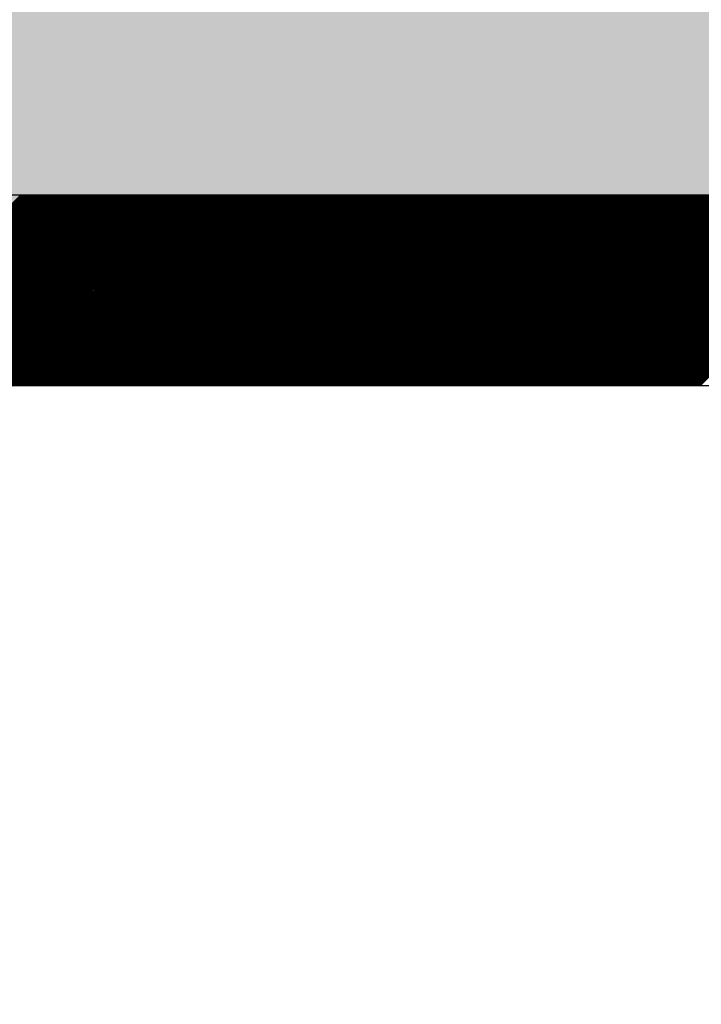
# Model space of a CAD drawing. Extents: x 3940905 to 4145695, y 925352 to 1109797.
# Tile 279 of 656: x 3980334 to 3980424, y 1099017 to 1099146. Entities that reach past the tile are written whole.
import ezdxf

# ---------------------------------------------------------------- set-up
doc = ezdxf.new("R2010")
doc.units = 0
doc.header["$LTSCALE"] = 750
doc.header["$MEASUREMENT"] = 0
doc.layers.get('0').update_dxf_attribs({"linetype": 'CONTINUOUS', "lineweight": 0})
doc.layers.add('CKD Equipments', color=252, linetype='CONTINUOUS', lineweight=0)
doc.layers.add('COLUMN', color=1, linetype='CONTINUOUS', lineweight=9)

# ---------------------------------------------------------------- blocks, each defined once
blk = doc.blocks.new('COLUMN')
at = {"layer": 'COLUMN'}
h = blk.add_hatch(color=1, dxfattribs=at)
h.dxf.hatch_style = 1
h.paths.add_polyline_path([(2683498.96, 965771.06), (2684447.96, 965771.06), (2684447.96, 965331.06), (2683498.96, 965331.06)])
h.paths.add_polyline_path([(2684237.96, 970191.06), (2683498.96, 970191.06), (2683498.96, 969191.06), (2684237.96, 969191.06)])
h.paths.add_polyline_path([(2687442.96, 969266.06), (2687037.96, 969266.06), (2687037.96, 970031.06), (2687442.96, 970031.06)])
h.paths.add_polyline_path([(2687107.96, 972041.45), (2687643.96, 972041.45), (2687643.96, 971756.06), (2687107.96, 971756.06)])
h.paths.add_polyline_path([(2683498.96, 973491.06), (2684407.96, 973491.06), (2684407.96, 973041.06), (2683498.96, 973041.06)])
h.paths.add_polyline_path([(2683648.96, 975761.06), (2683977.96, 975761.06), (2683977.96, 975211.06), (2683648.96, 975211.06)])
h.paths.add_polyline_path([(2686977.96, 975811.06), (2687727.96, 975811.06), (2687727.96, 975476.06), (2686977.96, 975476.06)])
h.paths.add_polyline_path([(2689868.96, 975851.06), (2689027.96, 975851.06), (2689027.96, 975556.06), (2689868.96, 975556.06)])
h.paths.add_polyline_path([(2686977.96, 973346.06), (2687643.96, 973346.06), (2687643.96, 973116.06), (2686977.96, 973116.06)])
h.paths.add_polyline_path([(2683823.96, 977646.06), (2684028.96, 977646.06), (2684028.96, 977211.06), (2683823.96, 977211.06)])
h.paths.add_polyline_path([(2683823.96, 979911.06), (2684103.96, 979911.06), (2684103.96, 980241.06), (2683823.96, 980241.06)])
h.paths.add_polyline_path([(2687803.96, 979891.06), (2688003.96, 979891.06), (2688003.96, 980241.06), (2687803.96, 980241.06)])
h.paths.add_polyline_path([(2691583.96, 979836.06), (2692013.96, 979836.06), (2692013.96, 980241.06), (2691583.96, 980241.06)])
h.paths.add_polyline_path([(2691695.96, 977346.06), (2692013.96, 977346.06), (2692013.96, 976786.06), (2691695.96, 976786.06)])
h.paths.add_polyline_path([(2687442.96, 965841.06), (2686812.96, 965841.06), (2686812.96, 965401.06), (2687442.96, 965401.06)])
h.paths.add_polyline_path([(2687467.96, 963421.06), (2686702.96, 963421.06), (2686702.96, 962976.06), (2687467.96, 962976.06)])
h.paths.add_polyline_path([(2684167.96, 963191.06), (2683398.96, 963191.06), (2683398.96, 962446.06), (2684167.96, 962446.06)])
h.paths.add_polyline_path([(2684447.96, 958916.06), (2683398.96, 958916.06), (2683398.96, 959356.06), (2684447.96, 959356.06)])
h.paths.add_polyline_path([(2684447.96, 957356.06), (2683413.96, 957356.06), (2683413.96, 956916.06), (2684447.96, 956916.06)])
h.paths.add_polyline_path([(2687457.96, 957436.06), (2686707.96, 957436.06), (2686707.96, 956996.06), (2687457.96, 956996.06)])
h.paths.add_polyline_path([(2687452.96, 959516.06), (2686692.96, 959516.06), (2686692.96, 959086.06), (2687452.96, 959086.06)])
h.paths.add_polyline_path([(2683413.96, 953326.06), (2684312.96, 953326.06), (2684312.96, 953776.06), (2683413.96, 953776.06)])
h.paths.add_polyline_path([(2683293.96, 952396.06), (2683767.96, 952396.06), (2683767.96, 951976.06), (2683293.96, 951976.06)])
h.paths.add_polyline_path([(2682463.96, 977841.06), (2681833.96, 977841.06), (2681833.96, 977051.06), (2682463.96, 977051.06)])
at = {"color": 2}
blk.add_lwpolyline([(2682463.96, 977841.06), (2681833.96, 977841.06), (2681833.96, 977051.06), (2682463.96, 977051.06)], close=True, dxfattribs=at)
at = {"layer": 'COLUMN', "color": 1}
blk.add_lwpolyline([(2682463.96, 977841.06), (2681833.96, 977841.06), (2681833.96, 977051.06), (2682463.96, 977051.06)], close=True, dxfattribs=at)

msp = doc.modelspace()

# ---------------------------------------------------------------- linework, layer by layer
at = {"layer": 'CKD Equipments', "lineweight": -2, "ltscale": 0.2}
for p, q in [((3980462.62, 1099123.33), (3979797.62, 1099123.33)), ((3980462.62, 1099123.33), (3979797.62, 1099123.33)), ((3980437.62, 1099098.33), (3979822.62, 1099098.33))]:
    msp.add_line(p, q, dxfattribs=at)
at = {"layer": 'CKD Equipments', "color": 43, "linetype": 'Continuous', "lineweight": -2, "ltscale": 0.2}
for p, q in [((3980309.51, 1099098.33), (3980334.51, 1099123.33)), ((3980309.69, 1099098.33), (3980334.69, 1099123.33)), ((3980309.87, 1099098.33), (3980334.87, 1099123.33)), ((3980310.04, 1099098.33), (3980335.04, 1099123.33)), ((3980310.22, 1099098.33), (3980335.22, 1099123.33)), ((3980310.4, 1099098.33), (3980335.4, 1099123.33)), ((3980310.58, 1099098.33), (3980335.58, 1099123.33)), ((3980310.75, 1099098.33), (3980335.75, 1099123.33)), ((3980310.93, 1099098.33), (3980335.93, 1099123.33)), ((3980311.11, 1099098.33), (3980336.11, 1099123.33)), ((3980311.28, 1099098.33), (3980336.28, 1099123.33)), ((3980311.46, 1099098.33), (3980336.46, 1099123.33)), ((3980311.64, 1099098.33), (3980336.64, 1099123.33)), ((3980311.81, 1099098.33), (3980336.81, 1099123.33)), ((3980311.99, 1099098.33), (3980336.99, 1099123.33)), ((3980312.17, 1099098.33), (3980337.17, 1099123.33)), ((3980312.34, 1099098.33), (3980337.34, 1099123.33)), ((3980312.52, 1099098.33), (3980337.52, 1099123.33)), ((3980312.7, 1099098.33), (3980337.7, 1099123.33)), ((3980312.87, 1099098.33), (3980337.87, 1099123.33)), ((3980313.05, 1099098.33), (3980338.05, 1099123.33)), ((3980313.23, 1099098.33), (3980338.23, 1099123.33)), ((3980313.4, 1099098.33), (3980338.4, 1099123.33)), ((3980313.58, 1099098.33), (3980338.58, 1099123.33)), ((3980313.76, 1099098.33), (3980338.76, 1099123.33)), ((3980313.93, 1099098.33), (3980338.93, 1099123.33)), ((3980314.11, 1099098.33), (3980339.11, 1099123.33)), ((3980314.29, 1099098.33), (3980339.29, 1099123.33)), ((3980314.46, 1099098.33), (3980339.46, 1099123.33)), ((3980314.64, 1099098.33), (3980339.64, 1099123.33)), ((3980314.82, 1099098.33), (3980339.82, 1099123.33)), ((3980314.99, 1099098.33), (3980339.99, 1099123.33)), ((3980315.17, 1099098.33), (3980340.17, 1099123.33)), ((3980315.35, 1099098.33), (3980340.35, 1099123.33)), ((3980315.52, 1099098.33), (3980340.52, 1099123.33)), ((3980315.7, 1099098.33), (3980340.7, 1099123.33)), ((3980315.88, 1099098.33), (3980340.88, 1099123.33)), ((3980316.06, 1099098.33), (3980341.06, 1099123.33)), ((3980316.23, 1099098.33), (3980341.23, 1099123.33)), ((3980316.41, 1099098.33), (3980341.41, 1099123.33)), ((3980316.59, 1099098.33), (3980341.59, 1099123.33)), ((3980316.76, 1099098.33), (3980341.76, 1099123.33)), ((3980316.94, 1099098.33), (3980341.94, 1099123.33)), ((3980317.12, 1099098.33), (3980342.12, 1099123.33)), ((3980317.29, 1099098.33), (3980342.29, 1099123.33)), ((3980317.47, 1099098.33), (3980342.47, 1099123.33)), ((3980317.65, 1099098.33), (3980342.65, 1099123.33)), ((3980317.82, 1099098.33), (3980342.82, 1099123.33)), ((3980318, 1099098.33), (3980343, 1099123.33)), ((3980318.18, 1099098.33), (3980343.18, 1099123.33)), ((3980318.35, 1099098.33), (3980343.35, 1099123.33)), ((3980318.53, 1099098.33), (3980343.53, 1099123.33)), ((3980318.71, 1099098.33), (3980343.71, 1099123.33)), ((3980318.88, 1099098.33), (3980343.88, 1099123.33)), ((3980319.06, 1099098.33), (3980344.06, 1099123.33)), ((3980319.24, 1099098.33), (3980344.24, 1099123.33)), ((3980319.41, 1099098.33), (3980344.41, 1099123.33)), ((3980319.59, 1099098.33), (3980344.59, 1099123.33)), ((3980319.77, 1099098.33), (3980344.77, 1099123.33)), ((3980319.94, 1099098.33), (3980344.94, 1099123.33)), ((3980320.12, 1099098.33), (3980345.12, 1099123.33)), ((3980320.3, 1099098.33), (3980345.3, 1099123.33)), ((3980320.47, 1099098.33), (3980345.47, 1099123.33)), ((3980320.65, 1099098.33), (3980345.65, 1099123.33)), ((3980320.83, 1099098.33), (3980345.83, 1099123.33)), ((3980321, 1099098.33), (3980346, 1099123.33)), ((3980321.18, 1099098.33), (3980346.18, 1099123.33)), ((3980321.36, 1099098.33), (3980346.36, 1099123.33)), ((3980321.54, 1099098.33), (3980346.54, 1099123.33)), ((3980321.71, 1099098.33), (3980346.71, 1099123.33)), ((3980321.89, 1099098.33), (3980346.89, 1099123.33)), ((3980322.07, 1099098.33), (3980347.07, 1099123.33)), ((3980322.24, 1099098.33), (3980347.24, 1099123.33)), ((3980322.42, 1099098.33), (3980347.42, 1099123.33)), ((3980322.6, 1099098.33), (3980347.6, 1099123.33)), ((3980322.77, 1099098.33), (3980347.77, 1099123.33)), ((3980322.95, 1099098.33), (3980347.95, 1099123.33)), ((3980323.13, 1099098.33), (3980348.13, 1099123.33)), ((3980323.3, 1099098.33), (3980348.3, 1099123.33)), ((3980323.48, 1099098.33), (3980348.48, 1099123.33)), ((3980323.66, 1099098.33), (3980348.66, 1099123.33)), ((3980323.83, 1099098.33), (3980348.83, 1099123.33)), ((3980324.01, 1099098.33), (3980349.01, 1099123.33)), ((3980324.19, 1099098.33), (3980349.19, 1099123.33)), ((3980324.36, 1099098.33), (3980349.36, 1099123.33)), ((3980324.54, 1099098.33), (3980349.54, 1099123.33)), ((3980324.72, 1099098.33), (3980349.72, 1099123.33)), ((3980324.89, 1099098.33), (3980349.89, 1099123.33)), ((3980325.07, 1099098.33), (3980350.07, 1099123.33)), ((3980325.25, 1099098.33), (3980350.25, 1099123.33)), ((3980325.42, 1099098.33), (3980350.42, 1099123.33)), ((3980325.6, 1099098.33), (3980350.6, 1099123.33)), ((3980325.78, 1099098.33), (3980350.78, 1099123.33)), ((3980325.95, 1099098.33), (3980350.95, 1099123.33)), ((3980326.13, 1099098.33), (3980351.13, 1099123.33)), ((3980326.31, 1099098.33), (3980351.31, 1099123.33)), ((3980326.48, 1099098.33), (3980351.48, 1099123.33)), ((3980326.66, 1099098.33), (3980351.66, 1099123.33)), ((3980326.84, 1099098.33), (3980351.84, 1099123.33)), ((3980327.02, 1099098.33), (3980352.02, 1099123.33)), ((3980327.19, 1099098.33), (3980352.19, 1099123.33)), ((3980327.37, 1099098.33), (3980352.37, 1099123.33)), ((3980327.55, 1099098.33), (3980352.55, 1099123.33)), ((3980327.72, 1099098.33), (3980352.72, 1099123.33)), ((3980327.9, 1099098.33), (3980352.9, 1099123.33)), ((3980328.08, 1099098.33), (3980353.08, 1099123.33)), ((3980328.25, 1099098.33), (3980353.25, 1099123.33)), ((3980328.43, 1099098.33), (3980353.43, 1099123.33)), ((3980328.61, 1099098.33), (3980353.61, 1099123.33)), ((3980328.78, 1099098.33), (3980353.78, 1099123.33)), ((3980328.96, 1099098.33), (3980353.96, 1099123.33)), ((3980329.14, 1099098.33), (3980354.14, 1099123.33)), ((3980329.31, 1099098.33), (3980354.31, 1099123.33)), ((3980329.49, 1099098.33), (3980354.49, 1099123.33)), ((3980329.67, 1099098.33), (3980354.67, 1099123.33)), ((3980329.84, 1099098.33), (3980354.84, 1099123.33)), ((3980330.02, 1099098.33), (3980355.02, 1099123.33)), ((3980330.2, 1099098.33), (3980355.2, 1099123.33)), ((3980330.37, 1099098.33), (3980355.37, 1099123.33)), ((3980330.55, 1099098.33), (3980355.55, 1099123.33)), ((3980330.73, 1099098.33), (3980355.73, 1099123.33)), ((3980330.9, 1099098.33), (3980355.9, 1099123.33)), ((3980331.08, 1099098.33), (3980356.08, 1099123.33)), ((3980331.26, 1099098.33), (3980356.26, 1099123.33)), ((3980331.43, 1099098.33), (3980356.43, 1099123.33)), ((3980331.61, 1099098.33), (3980356.61, 1099123.33)), ((3980331.79, 1099098.33), (3980356.79, 1099123.33)), ((3980331.97, 1099098.33), (3980356.97, 1099123.33)), ((3980332.14, 1099098.33), (3980357.14, 1099123.33)), ((3980332.32, 1099098.33), (3980357.32, 1099123.33)), ((3980332.5, 1099098.33), (3980357.5, 1099123.33)), ((3980332.67, 1099098.33), (3980357.67, 1099123.33)), ((3980332.85, 1099098.33), (3980357.85, 1099123.33)), ((3980333.03, 1099098.33), (3980358.03, 1099123.33)), ((3980333.2, 1099098.33), (3980358.2, 1099123.33)), ((3980333.38, 1099098.33), (3980358.38, 1099123.33)), ((3980333.56, 1099098.33), (3980358.56, 1099123.33)), ((3980333.73, 1099098.33), (3980358.73, 1099123.33)), ((3980333.91, 1099098.33), (3980358.91, 1099123.33)), ((3980334.09, 1099098.33), (3980359.09, 1099123.33)), ((3980334.26, 1099098.33), (3980359.26, 1099123.33)), ((3980334.44, 1099098.33), (3980359.44, 1099123.33)), ((3980334.62, 1099098.33), (3980359.62, 1099123.33)), ((3980334.79, 1099098.33), (3980359.79, 1099123.33)), ((3980334.97, 1099098.33), (3980359.97, 1099123.33)), ((3980335.15, 1099098.33), (3980360.15, 1099123.33)), ((3980335.32, 1099098.33), (3980360.32, 1099123.33)), ((3980335.5, 1099098.33), (3980360.5, 1099123.33)), ((3980335.68, 1099098.33), (3980360.68, 1099123.33)), ((3980335.85, 1099098.33), (3980360.85, 1099123.33)), ((3980336.03, 1099098.33), (3980361.03, 1099123.33)), ((3980336.21, 1099098.33), (3980361.21, 1099123.33)), ((3980336.38, 1099098.33), (3980361.38, 1099123.33)), ((3980336.56, 1099098.33), (3980361.56, 1099123.33)), ((3980336.74, 1099098.33), (3980361.74, 1099123.33)), ((3980336.91, 1099098.33), (3980361.91, 1099123.33)), ((3980337.09, 1099098.33), (3980362.09, 1099123.33)), ((3980337.27, 1099098.33), (3980362.27, 1099123.33)), ((3980337.45, 1099098.33), (3980362.45, 1099123.33)), ((3980337.62, 1099098.33), (3980362.62, 1099123.33)), ((3980337.8, 1099098.33), (3980362.8, 1099123.33)), ((3980337.98, 1099098.33), (3980362.98, 1099123.33)), ((3980338.15, 1099098.33), (3980363.15, 1099123.33)), ((3980338.33, 1099098.33), (3980363.33, 1099123.33)), ((3980338.51, 1099098.33), (3980363.51, 1099123.33)), ((3980338.68, 1099098.33), (3980363.68, 1099123.33)), ((3980338.86, 1099098.33), (3980363.86, 1099123.33)), ((3980339.04, 1099098.33), (3980364.04, 1099123.33)), ((3980339.21, 1099098.33), (3980364.21, 1099123.33)), ((3980339.39, 1099098.33), (3980364.39, 1099123.33)), ((3980339.57, 1099098.33), (3980364.57, 1099123.33)), ((3980339.74, 1099098.33), (3980364.74, 1099123.33)), ((3980339.92, 1099098.33), (3980364.92, 1099123.33)), ((3980340.1, 1099098.33), (3980365.1, 1099123.33)), ((3980340.27, 1099098.33), (3980365.27, 1099123.33)), ((3980340.45, 1099098.33), (3980365.45, 1099123.33)), ((3980340.63, 1099098.33), (3980365.63, 1099123.33)), ((3980340.8, 1099098.33), (3980365.8, 1099123.33)), ((3980340.98, 1099098.33), (3980365.98, 1099123.33)), ((3980341.16, 1099098.33), (3980366.16, 1099123.33)), ((3980341.33, 1099098.33), (3980366.33, 1099123.33)), ((3980341.51, 1099098.33), (3980366.51, 1099123.33)), ((3980341.69, 1099098.33), (3980366.69, 1099123.33)), ((3980341.86, 1099098.33), (3980366.86, 1099123.33)), ((3980342.04, 1099098.33), (3980367.04, 1099123.33)), ((3980342.22, 1099098.33), (3980367.22, 1099123.33)), ((3980342.39, 1099098.33), (3980367.39, 1099123.33)), ((3980342.57, 1099098.33), (3980367.57, 1099123.33)), ((3980342.75, 1099098.33), (3980367.75, 1099123.33)), ((3980342.93, 1099098.33), (3980367.93, 1099123.33)), ((3980343.1, 1099098.33), (3980368.1, 1099123.33)), ((3980343.28, 1099098.33), (3980368.28, 1099123.33)), ((3980343.46, 1099098.33), (3980368.46, 1099123.33)), ((3980343.63, 1099098.33), (3980368.63, 1099123.33)), ((3980343.81, 1099098.33), (3980368.81, 1099123.33)), ((3980343.99, 1099098.33), (3980368.99, 1099123.33)), ((3980344.16, 1099098.33), (3980369.16, 1099123.33)), ((3980344.34, 1099098.33), (3980369.34, 1099123.33)), ((3980344.52, 1099098.33), (3980369.52, 1099123.33)), ((3980344.69, 1099098.33), (3980369.69, 1099123.33)), ((3980344.87, 1099098.33), (3980369.87, 1099123.33)), ((3980345.05, 1099098.33), (3980370.05, 1099123.33)), ((3980345.22, 1099098.33), (3980370.22, 1099123.33)), ((3980345.4, 1099098.33), (3980370.4, 1099123.33)), ((3980345.58, 1099098.33), (3980370.58, 1099123.33)), ((3980345.75, 1099098.33), (3980370.75, 1099123.33)), ((3980345.93, 1099098.33), (3980370.93, 1099123.33)), ((3980346.11, 1099098.33), (3980371.11, 1099123.33)), ((3980346.28, 1099098.33), (3980371.28, 1099123.33)), ((3980346.46, 1099098.33), (3980371.46, 1099123.33)), ((3980346.64, 1099098.33), (3980371.64, 1099123.33)), ((3980346.81, 1099098.33), (3980371.81, 1099123.33)), ((3980346.99, 1099098.33), (3980371.99, 1099123.33)), ((3980347.17, 1099098.33), (3980372.17, 1099123.33)), ((3980347.34, 1099098.33), (3980372.34, 1099123.33)), ((3980347.52, 1099098.33), (3980372.52, 1099123.33)), ((3980347.7, 1099098.33), (3980372.7, 1099123.33)), ((3980347.87, 1099098.33), (3980372.87, 1099123.33)), ((3980348.05, 1099098.33), (3980373.05, 1099123.33)), ((3980348.23, 1099098.33), (3980373.23, 1099123.33)), ((3980348.41, 1099098.33), (3980373.41, 1099123.33)), ((3980348.58, 1099098.33), (3980373.58, 1099123.33)), ((3980348.76, 1099098.33), (3980373.76, 1099123.33)), ((3980348.94, 1099098.33), (3980373.94, 1099123.33)), ((3980349.11, 1099098.33), (3980374.11, 1099123.33)), ((3980349.29, 1099098.33), (3980374.29, 1099123.33)), ((3980349.47, 1099098.33), (3980374.47, 1099123.33)), ((3980349.64, 1099098.33), (3980374.64, 1099123.33)), ((3980349.82, 1099098.33), (3980374.82, 1099123.33)), ((3980350, 1099098.33), (3980375, 1099123.33)), ((3980350.17, 1099098.33), (3980375.17, 1099123.33)), ((3980350.35, 1099098.33), (3980375.35, 1099123.33)), ((3980350.53, 1099098.33), (3980375.53, 1099123.33)), ((3980350.7, 1099098.33), (3980375.7, 1099123.33)), ((3980350.88, 1099098.33), (3980375.88, 1099123.33)), ((3980351.06, 1099098.33), (3980376.06, 1099123.33)), ((3980351.23, 1099098.33), (3980376.23, 1099123.33)), ((3980351.41, 1099098.33), (3980376.41, 1099123.33)), ((3980351.59, 1099098.33), (3980376.59, 1099123.33)), ((3980351.76, 1099098.33), (3980376.76, 1099123.33)), ((3980351.94, 1099098.33), (3980376.94, 1099123.33)), ((3980352.12, 1099098.33), (3980377.12, 1099123.33)), ((3980352.29, 1099098.33), (3980377.29, 1099123.33)), ((3980352.47, 1099098.33), (3980377.47, 1099123.33)), ((3980352.65, 1099098.33), (3980377.65, 1099123.33)), ((3980352.82, 1099098.33), (3980377.82, 1099123.33)), ((3980353, 1099098.33), (3980378, 1099123.33)), ((3980353.18, 1099098.33), (3980378.18, 1099123.33)), ((3980353.36, 1099098.33), (3980378.36, 1099123.33)), ((3980353.53, 1099098.33), (3980378.53, 1099123.33)), ((3980353.71, 1099098.33), (3980378.71, 1099123.33)), ((3980353.89, 1099098.33), (3980378.89, 1099123.33)), ((3980354.06, 1099098.33), (3980379.06, 1099123.33)), ((3980354.24, 1099098.33), (3980379.24, 1099123.33)), ((3980354.42, 1099098.33), (3980379.42, 1099123.33)), ((3980354.59, 1099098.33), (3980379.59, 1099123.33)), ((3980354.77, 1099098.33), (3980379.77, 1099123.33)), ((3980354.95, 1099098.33), (3980379.95, 1099123.33)), ((3980355.12, 1099098.33), (3980380.12, 1099123.33)), ((3980355.3, 1099098.33), (3980380.3, 1099123.33)), ((3980355.48, 1099098.33), (3980380.48, 1099123.33)), ((3980355.65, 1099098.33), (3980380.65, 1099123.33)), ((3980355.83, 1099098.33), (3980380.83, 1099123.33)), ((3980356.01, 1099098.33), (3980381.01, 1099123.33)), ((3980356.18, 1099098.33), (3980381.18, 1099123.33)), ((3980356.36, 1099098.33), (3980381.36, 1099123.33)), ((3980356.54, 1099098.33), (3980381.54, 1099123.33)), ((3980356.71, 1099098.33), (3980381.71, 1099123.33)), ((3980356.89, 1099098.33), (3980381.89, 1099123.33)), ((3980357.07, 1099098.33), (3980382.07, 1099123.33)), ((3980357.24, 1099098.33), (3980382.24, 1099123.33)), ((3980357.42, 1099098.33), (3980382.42, 1099123.33)), ((3980357.6, 1099098.33), (3980382.6, 1099123.33)), ((3980357.77, 1099098.33), (3980382.77, 1099123.33)), ((3980357.95, 1099098.33), (3980382.95, 1099123.33)), ((3980358.13, 1099098.33), (3980383.13, 1099123.33)), ((3980358.3, 1099098.33), (3980383.3, 1099123.33)), ((3980358.48, 1099098.33), (3980383.48, 1099123.33)), ((3980358.66, 1099098.33), (3980383.66, 1099123.33)), ((3980358.84, 1099098.33), (3980383.84, 1099123.33)), ((3980359.01, 1099098.33), (3980384.01, 1099123.33)), ((3980359.19, 1099098.33), (3980384.19, 1099123.33)), ((3980359.37, 1099098.33), (3980384.37, 1099123.33)), ((3980359.54, 1099098.33), (3980384.54, 1099123.33)), ((3980359.72, 1099098.33), (3980384.72, 1099123.33)), ((3980359.9, 1099098.33), (3980384.9, 1099123.33)), ((3980360.07, 1099098.33), (3980385.07, 1099123.33)), ((3980360.25, 1099098.33), (3980385.25, 1099123.33)), ((3980360.43, 1099098.33), (3980385.43, 1099123.33)), ((3980360.6, 1099098.33), (3980385.6, 1099123.33)), ((3980360.78, 1099098.33), (3980385.78, 1099123.33)), ((3980360.96, 1099098.33), (3980385.96, 1099123.33)), ((3980361.13, 1099098.33), (3980386.13, 1099123.33)), ((3980361.31, 1099098.33), (3980386.31, 1099123.33)), ((3980361.49, 1099098.33), (3980386.49, 1099123.33)), ((3980361.66, 1099098.33), (3980386.66, 1099123.33)), ((3980361.84, 1099098.33), (3980386.84, 1099123.33)), ((3980362.02, 1099098.33), (3980387.02, 1099123.33)), ((3980362.19, 1099098.33), (3980387.19, 1099123.33)), ((3980362.37, 1099098.33), (3980387.37, 1099123.33)), ((3980362.55, 1099098.33), (3980387.55, 1099123.33)), ((3980362.72, 1099098.33), (3980387.72, 1099123.33)), ((3980362.9, 1099098.33), (3980387.9, 1099123.33)), ((3980363.08, 1099098.33), (3980388.08, 1099123.33)), ((3980363.25, 1099098.33), (3980388.25, 1099123.33)), ((3980363.43, 1099098.33), (3980388.43, 1099123.33)), ((3980363.61, 1099098.33), (3980388.61, 1099123.33)), ((3980363.78, 1099098.33), (3980388.78, 1099123.33)), ((3980363.96, 1099098.33), (3980388.96, 1099123.33)), ((3980364.14, 1099098.33), (3980389.14, 1099123.33)), ((3980364.32, 1099098.33), (3980389.32, 1099123.33)), ((3980364.49, 1099098.33), (3980389.49, 1099123.33)), ((3980364.67, 1099098.33), (3980389.67, 1099123.33)), ((3980364.85, 1099098.33), (3980389.85, 1099123.33)), ((3980365.02, 1099098.33), (3980390.02, 1099123.33)), ((3980365.2, 1099098.33), (3980390.2, 1099123.33)), ((3980365.38, 1099098.33), (3980390.38, 1099123.33)), ((3980365.55, 1099098.33), (3980390.55, 1099123.33)), ((3980365.73, 1099098.33), (3980390.73, 1099123.33)), ((3980365.91, 1099098.33), (3980390.91, 1099123.33)), ((3980366.08, 1099098.33), (3980391.08, 1099123.33)), ((3980366.26, 1099098.33), (3980391.26, 1099123.33)), ((3980366.44, 1099098.33), (3980391.44, 1099123.33)), ((3980366.61, 1099098.33), (3980391.61, 1099123.33)), ((3980366.79, 1099098.33), (3980391.79, 1099123.33)), ((3980366.97, 1099098.33), (3980391.97, 1099123.33)), ((3980367.14, 1099098.33), (3980392.14, 1099123.33)), ((3980367.32, 1099098.33), (3980392.32, 1099123.33)), ((3980367.5, 1099098.33), (3980392.5, 1099123.33)), ((3980367.67, 1099098.33), (3980392.67, 1099123.33)), ((3980367.85, 1099098.33), (3980392.85, 1099123.33)), ((3980368.03, 1099098.33), (3980393.03, 1099123.33)), ((3980368.2, 1099098.33), (3980393.2, 1099123.33)), ((3980368.38, 1099098.33), (3980393.38, 1099123.33)), ((3980368.56, 1099098.33), (3980393.56, 1099123.33)), ((3980368.73, 1099098.33), (3980393.73, 1099123.33)), ((3980368.91, 1099098.33), (3980393.91, 1099123.33)), ((3980369.09, 1099098.33), (3980394.09, 1099123.33)), ((3980369.26, 1099098.33), (3980394.26, 1099123.33)), ((3980369.44, 1099098.33), (3980394.44, 1099123.33)), ((3980369.62, 1099098.33), (3980394.62, 1099123.33)), ((3980369.8, 1099098.33), (3980394.8, 1099123.33)), ((3980369.97, 1099098.33), (3980394.97, 1099123.33)), ((3980370.15, 1099098.33), (3980395.15, 1099123.33)), ((3980370.33, 1099098.33), (3980395.33, 1099123.33)), ((3980370.5, 1099098.33), (3980395.5, 1099123.33)), ((3980370.68, 1099098.33), (3980395.68, 1099123.33)), ((3980370.86, 1099098.33), (3980395.86, 1099123.33)), ((3980371.03, 1099098.33), (3980396.03, 1099123.33)), ((3980371.21, 1099098.33), (3980396.21, 1099123.33)), ((3980371.39, 1099098.33), (3980396.39, 1099123.33)), ((3980371.56, 1099098.33), (3980396.56, 1099123.33)), ((3980371.74, 1099098.33), (3980396.74, 1099123.33)), ((3980371.92, 1099098.33), (3980396.92, 1099123.33)), ((3980372.09, 1099098.33), (3980397.09, 1099123.33)), ((3980372.27, 1099098.33), (3980397.27, 1099123.33)), ((3980372.45, 1099098.33), (3980397.45, 1099123.33)), ((3980372.62, 1099098.33), (3980397.62, 1099123.33)), ((3980372.8, 1099098.33), (3980397.8, 1099123.33)), ((3980372.98, 1099098.33), (3980397.98, 1099123.33)), ((3980373.15, 1099098.33), (3980398.15, 1099123.33)), ((3980373.33, 1099098.33), (3980398.33, 1099123.33)), ((3980373.51, 1099098.33), (3980398.51, 1099123.33)), ((3980373.68, 1099098.33), (3980398.68, 1099123.33)), ((3980373.86, 1099098.33), (3980398.86, 1099123.33)), ((3980374.04, 1099098.33), (3980399.04, 1099123.33)), ((3980374.21, 1099098.33), (3980399.21, 1099123.33)), ((3980374.39, 1099098.33), (3980399.39, 1099123.33)), ((3980374.57, 1099098.33), (3980399.57, 1099123.33)), ((3980374.75, 1099098.33), (3980399.75, 1099123.33)), ((3980374.92, 1099098.33), (3980399.92, 1099123.33)), ((3980375.1, 1099098.33), (3980400.1, 1099123.33)), ((3980375.28, 1099098.33), (3980400.28, 1099123.33)), ((3980375.45, 1099098.33), (3980400.45, 1099123.33)), ((3980375.63, 1099098.33), (3980400.63, 1099123.33)), ((3980375.81, 1099098.33), (3980400.81, 1099123.33)), ((3980375.98, 1099098.33), (3980400.98, 1099123.33)), ((3980376.16, 1099098.33), (3980401.16, 1099123.33)), ((3980376.34, 1099098.33), (3980401.34, 1099123.33)), ((3980376.51, 1099098.33), (3980401.51, 1099123.33)), ((3980376.69, 1099098.33), (3980401.69, 1099123.33)), ((3980376.87, 1099098.33), (3980401.87, 1099123.33)), ((3980377.04, 1099098.33), (3980402.04, 1099123.33)), ((3980377.22, 1099098.33), (3980402.22, 1099123.33)), ((3980377.4, 1099098.33), (3980402.4, 1099123.33)), ((3980377.57, 1099098.33), (3980402.57, 1099123.33)), ((3980377.75, 1099098.33), (3980402.75, 1099123.33)), ((3980377.93, 1099098.33), (3980402.93, 1099123.33)), ((3980378.1, 1099098.33), (3980403.1, 1099123.33)), ((3980378.28, 1099098.33), (3980403.28, 1099123.33)), ((3980378.46, 1099098.33), (3980403.46, 1099123.33)), ((3980378.63, 1099098.33), (3980403.63, 1099123.33)), ((3980378.81, 1099098.33), (3980403.81, 1099123.33)), ((3980378.99, 1099098.33), (3980403.99, 1099123.33)), ((3980379.16, 1099098.33), (3980404.16, 1099123.33)), ((3980379.34, 1099098.33), (3980404.34, 1099123.33)), ((3980379.52, 1099098.33), (3980404.52, 1099123.33)), ((3980379.69, 1099098.33), (3980404.69, 1099123.33)), ((3980379.87, 1099098.33), (3980404.87, 1099123.33)), ((3980380.05, 1099098.33), (3980405.05, 1099123.33)), ((3980380.23, 1099098.33), (3980405.23, 1099123.33)), ((3980380.4, 1099098.33), (3980405.4, 1099123.33)), ((3980380.58, 1099098.33), (3980405.58, 1099123.33)), ((3980380.76, 1099098.33), (3980405.76, 1099123.33)), ((3980380.93, 1099098.33), (3980405.93, 1099123.33)), ((3980381.11, 1099098.33), (3980406.11, 1099123.33)), ((3980381.29, 1099098.33), (3980406.29, 1099123.33)), ((3980381.46, 1099098.33), (3980406.46, 1099123.33)), ((3980381.64, 1099098.33), (3980406.64, 1099123.33)), ((3980381.82, 1099098.33), (3980406.82, 1099123.33)), ((3980381.99, 1099098.33), (3980406.99, 1099123.33)), ((3980382.17, 1099098.33), (3980407.17, 1099123.33)), ((3980382.35, 1099098.33), (3980407.35, 1099123.33)), ((3980382.52, 1099098.33), (3980407.52, 1099123.33)), ((3980382.7, 1099098.33), (3980407.7, 1099123.33)), ((3980382.88, 1099098.33), (3980407.88, 1099123.33)), ((3980383.05, 1099098.33), (3980408.05, 1099123.33)), ((3980383.23, 1099098.33), (3980408.23, 1099123.33)), ((3980383.41, 1099098.33), (3980408.41, 1099123.33)), ((3980383.58, 1099098.33), (3980408.58, 1099123.33)), ((3980383.76, 1099098.33), (3980408.76, 1099123.33)), ((3980383.94, 1099098.33), (3980408.94, 1099123.33)), ((3980384.11, 1099098.33), (3980409.11, 1099123.33)), ((3980384.29, 1099098.33), (3980409.29, 1099123.33)), ((3980384.47, 1099098.33), (3980409.47, 1099123.33)), ((3980384.64, 1099098.33), (3980409.64, 1099123.33)), ((3980384.82, 1099098.33), (3980409.82, 1099123.33)), ((3980385, 1099098.33), (3980410, 1099123.33)), ((3980385.17, 1099098.33), (3980410.17, 1099123.33)), ((3980385.35, 1099098.33), (3980410.35, 1099123.33)), ((3980385.53, 1099098.33), (3980410.53, 1099123.33)), ((3980385.71, 1099098.33), (3980410.71, 1099123.33)), ((3980385.88, 1099098.33), (3980410.88, 1099123.33)), ((3980386.06, 1099098.33), (3980411.06, 1099123.33)), ((3980386.24, 1099098.33), (3980411.24, 1099123.33)), ((3980386.41, 1099098.33), (3980411.41, 1099123.33)), ((3980386.59, 1099098.33), (3980411.59, 1099123.33)), ((3980386.77, 1099098.33), (3980411.77, 1099123.33)), ((3980386.94, 1099098.33), (3980411.94, 1099123.33)), ((3980387.12, 1099098.33), (3980412.12, 1099123.33)), ((3980387.3, 1099098.33), (3980412.3, 1099123.33)), ((3980387.47, 1099098.33), (3980412.47, 1099123.33)), ((3980387.65, 1099098.33), (3980412.65, 1099123.33)), ((3980387.83, 1099098.33), (3980412.83, 1099123.33)), ((3980388, 1099098.33), (3980413, 1099123.33)), ((3980388.18, 1099098.33), (3980413.18, 1099123.33)), ((3980388.36, 1099098.33), (3980413.36, 1099123.33)), ((3980388.53, 1099098.33), (3980413.53, 1099123.33)), ((3980388.71, 1099098.33), (3980413.71, 1099123.33)), ((3980388.89, 1099098.33), (3980413.89, 1099123.33)), ((3980389.06, 1099098.33), (3980414.06, 1099123.33)), ((3980389.24, 1099098.33), (3980414.24, 1099123.33)), ((3980389.42, 1099098.33), (3980414.42, 1099123.33)), ((3980389.59, 1099098.33), (3980414.59, 1099123.33)), ((3980389.77, 1099098.33), (3980414.77, 1099123.33)), ((3980389.95, 1099098.33), (3980414.95, 1099123.33)), ((3980390.12, 1099098.33), (3980415.12, 1099123.33)), ((3980390.3, 1099098.33), (3980415.3, 1099123.33)), ((3980390.48, 1099098.33), (3980415.48, 1099123.33)), ((3980390.65, 1099098.33), (3980415.65, 1099123.33)), ((3980390.83, 1099098.33), (3980415.83, 1099123.33)), ((3980391.01, 1099098.33), (3980416.01, 1099123.33)), ((3980391.19, 1099098.33), (3980416.19, 1099123.33)), ((3980391.36, 1099098.33), (3980416.36, 1099123.33)), ((3980391.54, 1099098.33), (3980416.54, 1099123.33)), ((3980391.72, 1099098.33), (3980416.72, 1099123.33)), ((3980391.89, 1099098.33), (3980416.89, 1099123.33)), ((3980392.07, 1099098.33), (3980417.07, 1099123.33)), ((3980392.25, 1099098.33), (3980417.25, 1099123.33)), ((3980392.42, 1099098.33), (3980417.42, 1099123.33)), ((3980392.6, 1099098.33), (3980417.6, 1099123.33)), ((3980392.78, 1099098.33), (3980417.78, 1099123.33)), ((3980392.95, 1099098.33), (3980417.95, 1099123.33)), ((3980393.13, 1099098.33), (3980418.13, 1099123.33)), ((3980393.31, 1099098.33), (3980418.31, 1099123.33)), ((3980393.48, 1099098.33), (3980418.48, 1099123.33)), ((3980393.66, 1099098.33), (3980418.66, 1099123.33)), ((3980393.84, 1099098.33), (3980418.84, 1099123.33)), ((3980394.01, 1099098.33), (3980419.01, 1099123.33)), ((3980394.19, 1099098.33), (3980419.19, 1099123.33)), ((3980394.37, 1099098.33), (3980419.37, 1099123.33)), ((3980394.54, 1099098.33), (3980419.54, 1099123.33)), ((3980394.72, 1099098.33), (3980419.72, 1099123.33)), ((3980394.9, 1099098.33), (3980419.9, 1099123.33)), ((3980395.07, 1099098.33), (3980420.07, 1099123.33)), ((3980395.25, 1099098.33), (3980420.25, 1099123.33)), ((3980395.43, 1099098.33), (3980420.43, 1099123.33)), ((3980395.6, 1099098.33), (3980420.6, 1099123.33)), ((3980395.78, 1099098.33), (3980420.78, 1099123.33)), ((3980395.96, 1099098.33), (3980420.96, 1099123.33)), ((3980396.13, 1099098.33), (3980421.13, 1099123.33)), ((3980396.31, 1099098.33), (3980421.31, 1099123.33)), ((3980396.49, 1099098.33), (3980421.49, 1099123.33)), ((3980396.67, 1099098.33), (3980421.67, 1099123.33)), ((3980396.84, 1099098.33), (3980421.84, 1099123.33)), ((3980397.02, 1099098.33), (3980422.02, 1099123.33)), ((3980397.2, 1099098.33), (3980422.2, 1099123.33)), ((3980397.37, 1099098.33), (3980422.37, 1099123.33)), ((3980397.55, 1099098.33), (3980422.55, 1099123.33)), ((3980397.73, 1099098.33), (3980422.73, 1099123.33)), ((3980397.9, 1099098.33), (3980422.9, 1099123.33)), ((3980398.08, 1099098.33), (3980423.08, 1099123.33)), ((3980398.26, 1099098.33), (3980423.26, 1099123.33)), ((3980398.43, 1099098.33), (3980423.43, 1099123.33)), ((3980398.61, 1099098.33), (3980423.61, 1099123.33)), ((3980398.79, 1099098.33), (3980423.79, 1099123.33)), ((3980398.96, 1099098.33), (3980423.96, 1099123.33)), ((3980399.14, 1099098.33), (3980424.14, 1099123.33)), ((3980399.32, 1099098.33), (3980424.32, 1099123.33)), ((3980399.49, 1099098.33), (3980424.49, 1099123.33)), ((3980399.67, 1099098.33), (3980424.67, 1099123.33)), ((3980399.85, 1099098.33), (3980424.85, 1099123.33)), ((3980400.02, 1099098.33), (3980425.02, 1099123.33)), ((3980400.2, 1099098.33), (3980425.2, 1099123.33)), ((3980400.38, 1099098.33), (3980425.38, 1099123.33)), ((3980400.55, 1099098.33), (3980425.55, 1099123.33)), ((3980400.73, 1099098.33), (3980425.73, 1099123.33)), ((3980400.91, 1099098.33), (3980425.91, 1099123.33)), ((3980401.08, 1099098.33), (3980426.08, 1099123.33)), ((3980401.26, 1099098.33), (3980426.26, 1099123.33)), ((3980401.44, 1099098.33), (3980426.44, 1099123.33)), ((3980401.62, 1099098.33), (3980426.62, 1099123.33)), ((3980401.79, 1099098.33), (3980426.79, 1099123.33)), ((3980401.97, 1099098.33), (3980426.97, 1099123.33)), ((3980402.15, 1099098.33), (3980427.15, 1099123.33)), ((3980402.32, 1099098.33), (3980427.32, 1099123.33)), ((3980402.5, 1099098.33), (3980427.5, 1099123.33)), ((3980402.68, 1099098.33), (3980427.68, 1099123.33)), ((3980402.85, 1099098.33), (3980427.85, 1099123.33)), ((3980403.03, 1099098.33), (3980428.03, 1099123.33)), ((3980403.21, 1099098.33), (3980428.21, 1099123.33)), ((3980403.38, 1099098.33), (3980428.38, 1099123.33)), ((3980403.56, 1099098.33), (3980428.56, 1099123.33)), ((3980403.74, 1099098.33), (3980428.74, 1099123.33)), ((3980403.91, 1099098.33), (3980428.91, 1099123.33)), ((3980404.09, 1099098.33), (3980429.09, 1099123.33)), ((3980404.27, 1099098.33), (3980429.27, 1099123.33)), ((3980404.44, 1099098.33), (3980429.44, 1099123.33)), ((3980404.62, 1099098.33), (3980429.62, 1099123.33)), ((3980404.8, 1099098.33), (3980429.8, 1099123.33)), ((3980404.97, 1099098.33), (3980429.97, 1099123.33)), ((3980405.15, 1099098.33), (3980430.15, 1099123.33)), ((3980405.33, 1099098.33), (3980430.33, 1099123.33)), ((3980405.5, 1099098.33), (3980430.5, 1099123.33)), ((3980405.68, 1099098.33), (3980430.68, 1099123.33)), ((3980405.86, 1099098.33), (3980430.86, 1099123.33)), ((3980406.03, 1099098.33), (3980431.03, 1099123.33)), ((3980406.21, 1099098.33), (3980431.21, 1099123.33)), ((3980406.39, 1099098.33), (3980431.39, 1099123.33)), ((3980406.56, 1099098.33), (3980431.56, 1099123.33)), ((3980406.74, 1099098.33), (3980431.74, 1099123.33)), ((3980406.92, 1099098.33), (3980431.92, 1099123.33)), ((3980407.1, 1099098.33), (3980432.1, 1099123.33)), ((3980407.27, 1099098.33), (3980432.27, 1099123.33)), ((3980407.45, 1099098.33), (3980432.45, 1099123.33)), ((3980407.63, 1099098.33), (3980432.63, 1099123.33)), ((3980407.8, 1099098.33), (3980432.8, 1099123.33)), ((3980407.98, 1099098.33), (3980432.98, 1099123.33)), ((3980408.16, 1099098.33), (3980433.16, 1099123.33)), ((3980408.33, 1099098.33), (3980433.33, 1099123.33)), ((3980408.51, 1099098.33), (3980433.51, 1099123.33)), ((3980408.69, 1099098.33), (3980433.69, 1099123.33)), ((3980408.86, 1099098.33), (3980433.86, 1099123.33)), ((3980409.04, 1099098.33), (3980434.04, 1099123.33)), ((3980409.22, 1099098.33), (3980434.22, 1099123.33)), ((3980409.39, 1099098.33), (3980434.39, 1099123.33)), ((3980409.57, 1099098.33), (3980434.57, 1099123.33)), ((3980409.75, 1099098.33), (3980434.75, 1099123.33)), ((3980409.92, 1099098.33), (3980434.92, 1099123.33)), ((3980410.1, 1099098.33), (3980435.1, 1099123.33)), ((3980410.28, 1099098.33), (3980435.28, 1099123.33)), ((3980410.45, 1099098.33), (3980435.45, 1099123.33)), ((3980410.63, 1099098.33), (3980435.63, 1099123.33)), ((3980410.81, 1099098.33), (3980435.81, 1099123.33)), ((3980410.98, 1099098.33), (3980435.98, 1099123.33)), ((3980411.16, 1099098.33), (3980436.16, 1099123.33)), ((3980411.34, 1099098.33), (3980436.34, 1099123.33)), ((3980411.51, 1099098.33), (3980436.51, 1099123.33)), ((3980411.69, 1099098.33), (3980436.69, 1099123.33)), ((3980411.87, 1099098.33), (3980436.87, 1099123.33)), ((3980412.04, 1099098.33), (3980437.04, 1099123.33)), ((3980412.22, 1099098.33), (3980437.22, 1099123.33)), ((3980412.4, 1099098.33), (3980437.4, 1099123.33)), ((3980412.58, 1099098.33), (3980437.58, 1099123.33)), ((3980412.75, 1099098.33), (3980437.75, 1099123.33)), ((3980412.93, 1099098.33), (3980437.93, 1099123.33)), ((3980413.11, 1099098.33), (3980438.11, 1099123.33)), ((3980413.28, 1099098.33), (3980438.28, 1099123.33)), ((3980413.46, 1099098.33), (3980438.46, 1099123.33)), ((3980413.64, 1099098.33), (3980438.64, 1099123.33)), ((3980413.81, 1099098.33), (3980438.81, 1099123.33)), ((3980413.99, 1099098.33), (3980438.99, 1099123.33)), ((3980414.17, 1099098.33), (3980439.17, 1099123.33)), ((3980414.34, 1099098.33), (3980439.34, 1099123.33)), ((3980414.52, 1099098.33), (3980439.52, 1099123.33)), ((3980414.7, 1099098.33), (3980439.7, 1099123.33)), ((3980414.87, 1099098.33), (3980439.87, 1099123.33)), ((3980415.05, 1099098.33), (3980440.05, 1099123.33)), ((3980415.23, 1099098.33), (3980440.23, 1099123.33)), ((3980415.4, 1099098.33), (3980440.4, 1099123.33)), ((3980415.58, 1099098.33), (3980440.58, 1099123.33)), ((3980415.76, 1099098.33), (3980440.76, 1099123.33)), ((3980415.93, 1099098.33), (3980440.93, 1099123.33)), ((3980416.11, 1099098.33), (3980441.11, 1099123.33)), ((3980416.29, 1099098.33), (3980441.29, 1099123.33)), ((3980416.46, 1099098.33), (3980441.46, 1099123.33)), ((3980416.64, 1099098.33), (3980441.64, 1099123.33)), ((3980416.82, 1099098.33), (3980441.82, 1099123.33)), ((3980416.99, 1099098.33), (3980441.99, 1099123.33)), ((3980417.17, 1099098.33), (3980442.17, 1099123.33)), ((3980417.35, 1099098.33), (3980442.35, 1099123.33)), ((3980417.52, 1099098.33), (3980442.52, 1099123.33)), ((3980417.7, 1099098.33), (3980442.7, 1099123.33)), ((3980417.88, 1099098.33), (3980442.88, 1099123.33)), ((3980418.06, 1099098.33), (3980443.06, 1099123.33)), ((3980418.23, 1099098.33), (3980443.23, 1099123.33)), ((3980418.41, 1099098.33), (3980443.41, 1099123.33)), ((3980418.59, 1099098.33), (3980443.59, 1099123.33)), ((3980418.76, 1099098.33), (3980443.76, 1099123.33)), ((3980418.94, 1099098.33), (3980443.94, 1099123.33)), ((3980419.12, 1099098.33), (3980444.12, 1099123.33)), ((3980419.29, 1099098.33), (3980444.29, 1099123.33)), ((3980419.47, 1099098.33), (3980444.47, 1099123.33)), ((3980419.65, 1099098.33), (3980444.65, 1099123.33)), ((3980419.82, 1099098.33), (3980444.82, 1099123.33)), ((3980420, 1099098.33), (3980445, 1099123.33)), ((3980420.18, 1099098.33), (3980445.18, 1099123.33)), ((3980420.35, 1099098.33), (3980445.35, 1099123.33)), ((3980420.53, 1099098.33), (3980445.53, 1099123.33)), ((3980420.71, 1099098.33), (3980445.71, 1099123.33)), ((3980420.88, 1099098.33), (3980445.88, 1099123.33)), ((3980421.06, 1099098.33), (3980446.06, 1099123.33)), ((3980421.24, 1099098.33), (3980446.24, 1099123.33)), ((3980421.41, 1099098.33), (3980446.41, 1099123.33)), ((3980421.59, 1099098.33), (3980446.59, 1099123.33)), ((3980421.77, 1099098.33), (3980446.77, 1099123.33)), ((3980421.94, 1099098.33), (3980446.94, 1099123.33)), ((3980422.12, 1099098.33), (3980447.12, 1099123.33)), ((3980422.3, 1099098.33), (3980447.3, 1099123.33)), ((3980422.47, 1099098.33), (3980447.47, 1099123.33)), ((3980422.65, 1099098.33), (3980447.65, 1099123.33)), ((3980422.83, 1099098.33), (3980447.83, 1099123.33)), ((3980423.01, 1099098.33), (3980448.01, 1099123.33)), ((3980423.18, 1099098.33), (3980448.18, 1099123.33)), ((3980423.36, 1099098.33), (3980448.36, 1099123.33)), ((3980423.54, 1099098.33), (3980448.54, 1099123.33)), ((3980423.71, 1099098.33), (3980448.71, 1099123.33))]:
    msp.add_line(p, q, dxfattribs=at)

# ---------------------------------------------------------------- block references
at = {"layer": 'COLUMN'}
msp.add_blockref('COLUMN', (1297980.23, 122067.9), dxfattribs=at)

doc.saveas('drawing.dxf')
